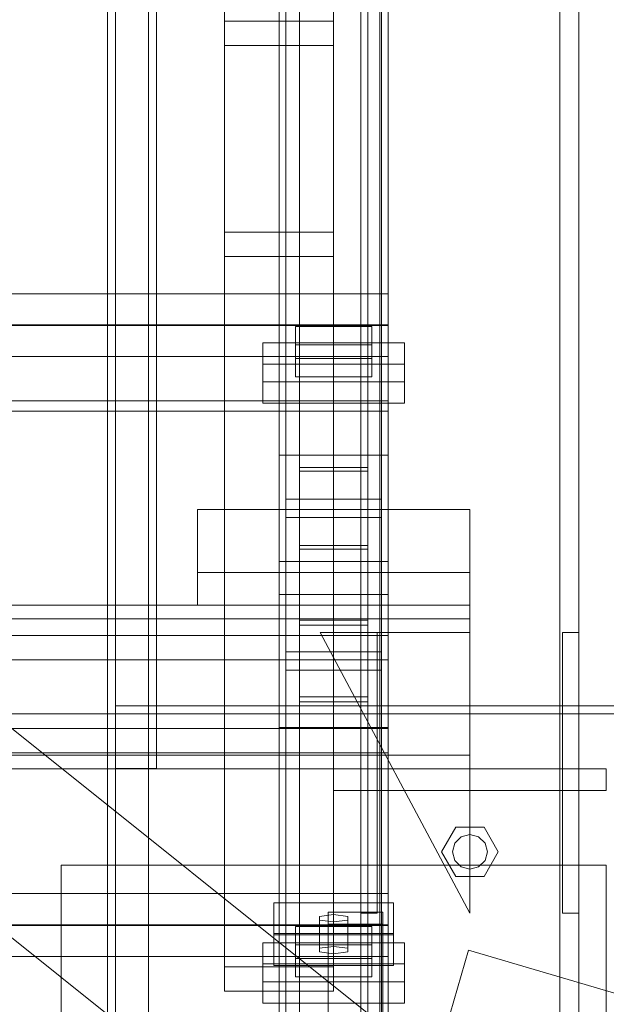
# Model space of a CAD drawing. Header units: millimetres. Extents: x -3490 to 61924, y -72580 to 6847.
# Tile 257 of 656: x 1365 to 1580, y -35097 to -34735. Entities that reach past the tile are written whole.
import ezdxf

# ---------------------------------------------------------------- set-up
doc = ezdxf.new("R2010")
doc.units = ezdxf.units.MM
for name, color, linetype, lineweight in [('COTAS_O', 1, 'Continuous', 0), ('COTAS_P', 1, 'Continuous', 0), ('frontal_C03', 7, 'Continuous', 0), ('frontal_C04', 7, 'Continuous', 0), ('frontal_secador', 7, 'Continuous', 0), ('frontal_tolva', 7, 'Continuous', 0)]:
    doc.layers.add(name, color=color, linetype=linetype, lineweight=lineweight)
doc.dimstyles.new('R19_100', dxfattribs={"dimtxt": 250, "dimasz": 150, "dimexe": 150, "dimexo": 80, "dimgap": 100, "dimtad": 1, "dimtih": 1, "dimtoh": 1, "dimdsep": 46, "dimcen": 0.09, "dimadec": 0, "dimazin": 0, "dimtfac": 1, "dimtdec": 4, "dimtofl": 0, "dimtmove": 0, "dimatfit": 3, "dimfxl": 1, "dimtolj": 1, "dimtzin": 0, "dimarcsym": 0})

# ---------------------------------------------------------------- blocks, each defined once
blk = doc.blocks.new('DIM_R29_52')
at = {"layer": 'COTAS_P'}
for p, q in [((-1750, -34600), (-1600, -34555)), ((2600, -34600), (2450, -34555)), ((-1750, -35500), (-1750, -34600)), ((-1750, -34600), (2600, -34600)), ((-1750, -34600), (-1600, -34645)), ((2600, -34600), (2450, -34645)), ((2600, -35500), (2600, -34600))]:
    blk.add_line(p, q, dxfattribs=at)
blk.add_text('4350 P', height=250, dxfattribs=at).set_placement((425, -34500))
blk = doc.blocks.new('DIM_R29_65')
at = {"layer": 'COTAS_O'}
for p, q in [((-1400, -35300), (-1250, -35255)), ((1400, -35300), (1250, -35255)), ((-1400, -36000), (-1400, -35300)), ((-1400, -35300), (1400, -35300)), ((-1400, -35300), (-1250, -35345)), ((1400, -35300), (1250, -35345)), ((1400, -36000), (1400, -35300))]:
    blk.add_line(p, q, dxfattribs=at)
blk.add_text('2800 O', height=250, dxfattribs=at).set_placement((0, -35200))

msp = doc.modelspace()

# ---------------------------------------------------------------- linework, layer by layer
at = {"layer": 'frontal_C03'}
for p, q in [((1500, -32314.944), (1500, -34875.113)), ((1500, -34879.011), (1500, -32318.841)), ((1490, -35975), (1490, -32996.942)), ((1497, -35975), (1497, -32996.942)), ((1563, -35975), (1563, -32996.942)), ((1570, -35975), (1570, -32996.942)), ((1490, -35975), (1490, -33266.434)), ((1497, -35975), (1497, -33266.434)), ((1563, -35975), (1563, -33266.434)), ((1570, -35975), (1570, -33266.434)), ((1490, -35975), (1490, -33805.417)), ((1497, -35975), (1497, -33805.417)), ((1563, -35975), (1563, -33805.417)), ((1570, -35975), (1570, -33805.417)), ((1467.5, -34957.413), (1467.5, -34362.453)), ((1492.5, -34362.453), (1492.5, -34957.413)), ((1467.5, -34983.77), (1467.5, -34388.81)), ((1492.5, -34983.77), (1492.5, -34388.81)), ((1490, -35975), (1490, -34411.773)), ((1497, -35975), (1497, -34411.773)), ((1563, -35975), (1563, -34411.773)), ((1570, -35975), (1570, -34411.773)), ((1440, -34813.291), (1440, -34466.384)), ((1480, -34466.384), (1480, -34813.291)), ((1440, -34475.367), (1440, -34822.274)), ((1480, -34822.274), (1480, -34475.367)), ((1460, -34895.125), (1460, -34625.634)), ((1500, -34625.634), (1500, -34895.125)), ((1462.5, -34967.223), (1462.5, -34641.754)), ((1497.5, -34641.754), (1497.5, -34967.223)), ((1462.5, -34973.96), (1462.5, -34648.492)), ((1497.5, -34973.96), (1497.5, -34648.492)), ((1460, -34934.104), (1460, -34664.612)), ((1500, -34934.104), (1500, -34664.612)), ((1460, -34946.23), (1460, -34676.738)), ((1500, -34676.738), (1500, -34946.23)), ((1460, -34994.953), (1460, -34725.461)), ((1500, -34994.953), (1500, -34725.461)), ((1440, -34744.859), (1440, -34735.876)), ((1440, -34735.876), (1480, -34735.876)), ((1440, -35082.782), (1440, -34735.876)), ((1480, -34735.876), (1480, -34744.859)), ((1480, -34735.876), (1480, -35082.782)), ((1480, -34744.859), (1440, -34744.859)), ((1440, -34744.859), (1440, -35091.765)), ((1480, -35091.765), (1480, -34744.859)), ((1480, -34813.291), (1440, -34813.291)), ((1440, -34813.291), (1440, -34822.274)), ((1480, -34822.274), (1480, -34813.291)), ((1440, -34822.274), (1480, -34822.274)), ((-1500, -34835.865), (1500, -34835.865)), ((1500, -34835.865), (1500, -34847.273)), ((1500, -34835.865), (1500, -34847.558)), ((1500, -34847.273), (-1500, -34847.273)), ((1500, -34847.558), (-1500, -34847.558)), ((1466, -34854.682), (1466, -34847.945)), ((1466, -34847.945), (1494, -34847.945)), ((1466, -34859.638), (1466, -34847.945)), ((1494, -34847.945), (1494, -34854.682)), ((1494, -34847.945), (1494, -34859.638)), ((1500, -34858.967), (1500, -34847.273)), ((1500, -34858.967), (1500, -34847.558)), ((1454, -34868.245), (1454, -34853.872)), ((1454, -34853.872), (1506, -34853.872)), ((1454, -34861.667), (1454, -34853.872)), ((1494, -34854.682), (1466, -34854.682)), ((1466, -34854.682), (1466, -34866.376)), ((1494, -34866.376), (1494, -34854.682)), ((1506, -34853.872), (1506, -34868.245)), ((1506, -34853.872), (1506, -34861.667)), ((-1500, -34858.967), (1500, -34858.967)), ((1506, -34861.667), (1454, -34861.667)), ((1454, -34861.667), (1454, -34876.04)), ((1494, -34859.638), (1466, -34859.638)), ((1466, -34859.638), (1466, -34866.376)), ((1494, -34866.376), (1494, -34859.638)), ((1506, -34876.04), (1506, -34861.667)), ((1466, -34866.376), (1494, -34866.376)), ((1506, -34868.245), (1454, -34868.245)), ((1454, -34868.245), (1454, -34876.04)), ((1506, -34876.04), (1506, -34868.245)), ((1500, -34875.113), (1270, -34875.113)), ((1454, -34876.04), (1506, -34876.04)), ((1500, -34879.011), (1500, -34875.113)), ((1270, -34879.011), (1500, -34879.011)), ((1500, -34895.125), (1460, -34895.125)), ((1460, -34895.125), (1460, -34934.104)), ((1460, -35164.617), (1460, -34895.125)), ((1500, -34934.104), (1500, -34895.125)), ((1500, -34895.125), (1500, -35164.617)), ((1467.5, -34929.599), (1467.5, -34899.63)), ((1467.5, -34899.63), (1492.5, -34899.63)), ((1467.5, -34899.63), (1467.5, -34955.607)), ((1492.5, -34900.942), (1467.5, -34900.942)), ((1467.5, -34900.942), (1467.5, -34928.287)), ((1467.5, -35404.303), (1467.5, -34900.942)), ((1492.5, -34899.63), (1492.5, -34929.599)), ((1492.5, -34955.607), (1492.5, -34899.63)), ((1492.5, -34928.287), (1492.5, -34900.942)), ((1492.5, -34900.942), (1492.5, -35404.303)), ((1462.5, -34917.983), (1462.5, -34911.246)), ((1462.5, -34911.246), (1497.5, -34911.246)), ((1462.5, -35236.714), (1462.5, -34911.246)), ((1497.5, -34911.246), (1497.5, -34917.983)), ((1497.5, -34911.246), (1497.5, -35236.714)), ((1430, -34938.129), (1430, -34915.082)), ((1430, -34915.082), (1530, -34915.082)), ((1430, -34950.129), (1430, -34915.082)), ((1530, -34915.082), (1530, -34938.129)), ((1530, -34915.082), (1530, -34950.129)), ((1497.5, -34917.983), (1462.5, -34917.983)), ((1462.5, -35243.452), (1462.5, -34917.983)), ((1497.5, -35243.452), (1497.5, -34917.983)), ((1467.5, -34928.287), (1492.5, -34928.287)), ((1467.5, -35431.648), (1467.5, -34928.287)), ((1492.5, -34929.599), (1467.5, -34929.599)), ((1467.5, -34929.599), (1467.5, -34985.576)), ((1492.5, -35431.648), (1492.5, -34928.287)), ((1492.5, -34929.599), (1492.5, -34985.576)), ((1460, -34934.104), (1500, -34934.104)), ((1460, -35203.595), (1460, -34934.104)), ((1500, -35203.595), (1500, -34934.104)), ((1530, -34938.129), (1430, -34938.129)), ((1430, -34938.129), (1430, -34950.129)), ((1530, -34950.129), (1530, -34938.129)), ((1500, -34946.23), (1460, -34946.23)), ((1460, -34946.23), (1460, -34994.953)), ((1460, -35215.722), (1460, -34946.23)), ((1500, -34994.953), (1500, -34946.23)), ((1500, -34946.23), (1500, -35215.722)), ((1530, -34950.129), (-1530, -34950.129)), ((1430, -34950.129), (1530, -34950.129)), ((1530, -34950.129), (1530, -34955.129)), ((1530, -34955.129), (-1530, -34955.129)), ((1492.5, -34955.607), (1467.5, -34955.607)), ((1467.5, -34955.607), (1467.5, -34985.576)), ((1492.5, -34985.576), (1492.5, -34955.607)), ((1530, -34955.129), (1530, -35005.129)), ((1467.5, -34983.77), (1467.5, -34957.413)), ((1467.5, -34957.413), (1492.5, -34957.413)), ((1530, -35063.129), (1475, -34960.129)), ((1475, -34960.129), (1530, -34960.129)), ((1490, -35063.129), (1490, -34960.129)), ((1490, -34960.129), (1496, -34960.129)), ((1492.5, -34957.413), (1492.5, -34983.77)), ((1496, -35063.129), (1496, -34960.129)), ((1530, -34960.129), (1530, -35063.129)), ((1564, -35063.129), (1564, -34960.129)), ((1564, -34960.129), (1570, -34960.129)), ((1570, -35063.129), (1570, -34960.129)), ((-1500, -34961.228), (1500, -34961.228)), ((1500, -34961.228), (1500, -34970.211)), ((1500, -34961.228), (1500, -34995.334)), ((1497.5, -34967.223), (1462.5, -34967.223)), ((1462.5, -34967.223), (1462.5, -34973.96)), ((1497.5, -34973.96), (1497.5, -34967.223)), ((1500, -34970.211), (-1500, -34970.211)), ((1500, -35004.317), (1500, -34970.211)), ((1462.5, -34973.96), (1497.5, -34973.96)), ((1492.5, -34983.77), (1467.5, -34983.77)), ((1467.5, -34985.576), (1492.5, -34985.576)), ((1500, -34995.334), (-1500, -34995.334)), ((1460, -34994.953), (1500, -34994.953)), ((1460, -35264.444), (1460, -34994.953)), ((1500, -35264.444), (1500, -34994.953)), ((1500, -35004.317), (1500, -34995.334)), ((1530, -35005.129), (-1530, -35005.129)), ((-1500, -35004.317), (1500, -35004.317)), ((1530, -35005.129), (1530, -35010.129)), ((1530, -35010.129), (-1530, -35010.129)), ((1480, -35010.129), (1580, -35010.129)), ((1480, -35018.129), (1480, -35010.129)), ((1580, -35018.129), (1580, -35010.129)), ((1480, -35018.129), (1580, -35018.129)), ((1490, -35018.129), (1497, -35018.129)), ((1490, -35975), (1490, -35018.129)), ((1497, -35975), (1497, -35018.129)), ((1497, -35018.129), (1563, -35018.129)), ((1563, -35018.129), (1570, -35018.129)), ((1563, -35975), (1563, -35018.129)), ((1570, -35975), (1570, -35018.129)), ((1519.6, -35040.629), (1524.8, -35031.622)), ((1524.8, -35031.622), (1535.2, -35031.622)), ((1535.2, -35031.622), (1540.4, -35040.629)), ((1524.457, -35037.429), (1526.8, -35035.086)), ((1526.8, -35035.086), (1530, -35034.229)), ((1530, -35034.229), (1533.2, -35035.086)), ((1533.2, -35035.086), (1535.543, -35037.429)), ((1523.6, -35040.629), (1524.457, -35037.429)), ((1535.543, -35037.429), (1536.4, -35040.629)), ((1524.8, -35049.635), (1519.6, -35040.629)), ((1524.457, -35043.829), (1523.6, -35040.629)), ((1540.4, -35040.629), (1535.2, -35049.635)), ((1536.4, -35040.629), (1535.543, -35043.829)), ((1526.8, -35046.171), (1524.457, -35043.829)), ((1530, -35047.029), (1526.8, -35046.171)), ((1533.2, -35046.171), (1530, -35047.029)), ((1535.543, -35043.829), (1533.2, -35046.171)), ((1535.2, -35049.635), (1524.8, -35049.635)), ((-1500, -35055.95), (1500, -35055.95)), ((1500, -35055.95), (1500, -35067.358)), ((1500, -35055.95), (1500, -35067.643)), ((1458, -35070.566), (1458, -35059.337)), ((1458, -35059.337), (1502, -35059.337)), ((1458, -35071.031), (1458, -35059.337)), ((1502, -35059.337), (1502, -35070.566)), ((1502, -35059.337), (1502, -35071.031)), ((1480, -35063.604), (1474.804, -35064.278)), ((1474.804, -35064.278), (1474.804, -35065.625)), ((1474.804, -35075.971), (1474.804, -35064.278)), ((1478, -35067.197), (1478, -35062.706)), ((1478, -35062.706), (1498, -35062.706)), ((1478, -35123.512), (1478, -35062.706)), ((1485.196, -35064.278), (1480, -35063.604)), ((1480, -35075.298), (1480, -35063.604)), ((1485.196, -35065.625), (1485.196, -35064.278)), ((1485.196, -35075.971), (1485.196, -35064.278)), ((1496, -35063.129), (1490, -35063.129)), ((1498, -35062.706), (1498, -35067.197)), ((1498, -35062.706), (1498, -35123.512)), ((1570, -35063.129), (1564, -35063.129)), ((1500, -35067.358), (-1500, -35067.358)), ((1500, -35067.643), (-1500, -35067.643)), ((1466, -35074.767), (1466, -35068.03)), ((1466, -35068.03), (1494, -35068.03)), ((1466, -35079.723), (1466, -35068.03)), ((1474.804, -35065.625), (1480, -35066.299)), ((1474.804, -35077.319), (1474.804, -35065.625)), ((1498, -35067.197), (1478, -35067.197)), ((1478, -35067.197), (1478, -35128.003)), ((1480, -35066.299), (1485.196, -35065.625)), ((1480, -35066.299), (1480, -35077.992)), ((1485.196, -35077.319), (1485.196, -35065.625)), ((1494, -35068.03), (1494, -35074.767)), ((1494, -35068.03), (1494, -35079.723)), ((1498, -35128.003), (1498, -35067.197)), ((1500, -35079.051), (1500, -35067.358)), ((1500, -35079.051), (1500, -35067.643)), ((1502, -35070.566), (1458, -35070.566)), ((1458, -35070.566), (1458, -35082.259)), ((1502, -35071.031), (1458, -35071.031)), ((1458, -35071.031), (1458, -35082.259)), ((1502, -35082.259), (1502, -35070.566)), ((1502, -35082.259), (1502, -35071.031)), ((1454, -35088.329), (1454, -35073.956)), ((1454, -35073.956), (1506, -35073.956)), ((1454, -35081.752), (1454, -35073.956)), ((1494, -35074.767), (1466, -35074.767)), ((1466, -35074.767), (1466, -35086.46)), ((1474.804, -35075.971), (1480, -35075.298)), ((1474.804, -35077.319), (1474.804, -35075.971)), ((1480, -35075.298), (1485.196, -35075.971)), ((1485.196, -35075.971), (1485.196, -35077.319)), ((1494, -35086.46), (1494, -35074.767)), ((1506, -35073.956), (1506, -35088.329)), ((1506, -35073.956), (1506, -35081.752)), ((-1500, -35079.051), (1500, -35079.051)), ((1494, -35079.723), (1466, -35079.723)), ((1466, -35079.723), (1466, -35086.46)), ((1480, -35077.992), (1474.804, -35077.319)), ((1485.196, -35077.319), (1480, -35077.992)), ((1494, -35086.46), (1494, -35079.723)), ((1480, -35082.782), (1440, -35082.782)), ((1440, -35082.782), (1440, -35091.765)), ((1506, -35081.752), (1454, -35081.752)), ((1454, -35081.752), (1454, -35096.125)), ((1458, -35082.259), (1502, -35082.259)), ((1480, -35091.765), (1480, -35082.782)), ((1506, -35096.125), (1506, -35081.752)), ((1466, -35086.46), (1494, -35086.46)), ((1506, -35088.329), (1454, -35088.329)), ((1454, -35088.329), (1454, -35096.125)), ((1506, -35096.125), (1506, -35088.329)), ((1440, -35091.765), (1480, -35091.765)), ((1454, -35096.125), (1506, -35096.125))]:
    msp.add_line(p, q, dxfattribs=at)
at = {"layer": 'frontal_C04'}
for p, q in [((1380, -35045.5), (1580, -35045.5)), ((1380, -35309.5), (1380, -35045.5)), ((1580, -35045.5), (1580, -35309.5)), ((1529.541, -35076.741), (1470.459, -35278.259)), ((2629.541, -35399.241), (1529.541, -35076.741))]:
    msp.add_line(p, q, dxfattribs=at)
at = {"layer": 'frontal_secador'}
for p, q in [((1400, -36000), (1400, -33000)), ((1397, -35940), (1397, -33075)), ((1400, -36000), (1400, -33075)), ((1400, -35940), (1400, -33075)), ((1400, -36000), (1400, -33250)), ((1400, -35140), (1400, -34540)), ((1412, -35140), (1412, -34540)), ((1400, -35134), (1400, -34546)), ((1400, -34990), (1400, -34600)), ((1415, -34990), (1415, -34600)), ((1400, -34987), (1400, -34603)), ((1400, -35100), (1400, -34650)), ((1400, -34987), (1790, -34987)), ((1400, -34990), (1400, -34987)), ((1325, -34990), (1400, -34990)), ((1400, -36000), (1400, -34990)), ((1400, -34990), (1790, -34990)), ((1400, -34990), (1415, -34990)), ((1400, -35010), (1400, -34990)), ((1415, -35010), (1415, -34990)), ((1400, -35010), (1415, -35010))]:
    msp.add_line(p, q, dxfattribs=at)
at = {"layer": 'frontal_tolva'}
for p, q in [((1763.733, -35316.567), (716.733, -34479.567)), ((1726.267, -35363.433), (679.267, -34526.433))]:
    msp.add_line(p, q, dxfattribs=at)

# ---------------------------------------------------------------- dimensions: what is measured, and where the dimension line sits
at = {"layer": 'COTAS_O'}
dim = msp.add_aligned_dim(p1=(-1400, -36000), p2=(1400, -36000), distance=700, text='<> O', dimstyle='R19_100', dxfattribs=at)
dim.commit()
dim.dimension.update_dxf_attribs({"geometry": 'DIM_R29_65', "text_midpoint": (0, -35300)})
at = {"layer": 'COTAS_P'}
dim = msp.add_aligned_dim(p1=(-1750, -35500), p2=(2600, -35500), distance=900, text='<> P', dimstyle='R19_100', dxfattribs=at)
dim.commit()
dim.dimension.update_dxf_attribs({"geometry": 'DIM_R29_52', "text_midpoint": (425, -34600)})

doc.saveas('drawing.dxf')
